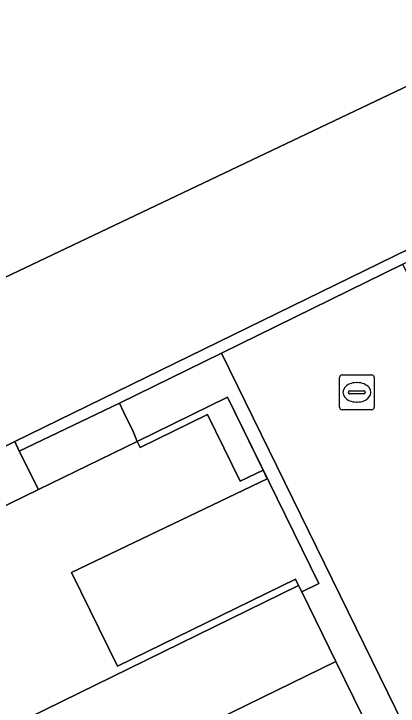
# Model space of a CAD drawing. Extents: x 160455 to 162082, y 388339 to 389736.
# Drawn here: x 161071.29 to 161082.33, y 388870.84 to 388890.75 of the extents above; entities that cross this region are included whole.
import ezdxf

# ---------------------------------------------------------------- set-up
doc = ezdxf.new("R2010")
doc.units = 0
for name, color, linetype in [('IMGEO_Erf', 7, 'Continuous'), ('IMGEO_Muur', 7, 'Continuous'), ('IMGEO_Pand', 7, 'Continuous'), ('IMGEO_Pand_overbouw', 7, 'Continuous'), ('IMGEO_Parkeervlak_open', 7, 'Continuous'), ('IMGEO_Rijbaan_lokaal_open', 7, 'Continuous'), ('IMGEO_Rioolput', 7, 'Continuous'), ('IMGEO_Voetgangersgebied_open', 7, 'Continuous'), ('IMGEO_Voetpad_open', 7, 'Continuous')]:
    doc.layers.add(name, color=color, linetype=linetype)

msp = doc.modelspace()

# ---------------------------------------------------------------- linework, layer by layer
at = {"layer": 'IMGEO_Erf'}
for points in [[(161080.049, 388874.364), (161077.429, 388879.729), (161074.832, 388878.454), (161074.92, 388878.274), (161076.848, 388879.225), (161077.794, 388877.304), (161078.453, 388877.622), (161078.57, 388877.38), (161072.941, 388874.68), (161074.261, 388871.986), (161079.38, 388874.493), (161079.472, 388874.306), (161079.56, 388874.125)], [(161080.543, 388872.12), (161075.422, 388869.616), (161076.72, 388866.961), (161081.84, 388869.465)]]:
    msp.add_lwpolyline(points, close=True, dxfattribs=at)
at = {"layer": 'IMGEO_Muur'}
msp.add_lwpolyline([(161077.256, 388880.995), (161082.469, 388883.552), (161087.184, 388885.864), (161087.042, 388886.136), (161086.849, 388886.042), (161076.749, 388881.104), (161071.313, 388878.446), (161071.443, 388878.171), (161074.319, 388879.555)], close=True, dxfattribs=at)
at = {"layer": 'IMGEO_Pand'}
for points in [[(161079.472, 388874.306), (161079.38, 388874.493), (161074.261, 388871.986), (161072.941, 388874.68), (161078.57, 388877.38), (161078.453, 388877.622), (161077.794, 388877.304), (161076.848, 388879.225), (161074.92, 388878.274), (161074.832, 388878.454), (161071.994, 388877.069), (161061.347, 388871.872), (161063.383, 388867.719), (161063.895, 388866.675)], [(161079.472, 388874.306), (161063.895, 388866.675), (161064.867, 388864.691), (161066.358, 388861.651), (161081.931, 388869.279), (161081.84, 388869.465), (161076.72, 388866.961), (161075.422, 388869.616), (161080.543, 388872.12), (161079.56, 388874.125)]]:
    msp.add_lwpolyline(points, close=True, dxfattribs=at)
at = {"layer": 'IMGEO_Pand_overbouw'}
for points in [[(161078.453, 388877.622), (161078.457, 388877.624), (161077.429, 388879.729), (161074.832, 388878.454), (161074.92, 388878.274), (161076.848, 388879.225), (161077.794, 388877.304)], [(161078.575, 388877.382), (161078.57, 388877.38), (161072.941, 388874.68), (161074.261, 388871.986), (161079.38, 388874.493), (161079.472, 388874.306), (161079.56, 388874.125), (161080.049, 388874.364)], [(161080.543, 388872.12), (161075.422, 388869.616), (161076.72, 388866.961), (161081.84, 388869.465)]]:
    msp.add_lwpolyline(points, close=True, dxfattribs=at)
at = {"layer": 'IMGEO_Parkeervlak_open'}
msp.add_lwpolyline([(161085.023, 388889.833), (161068.844, 388882.13), (161068.874, 388882.082), (161070.749, 388878.17), (161071.313, 388878.446), (161076.749, 388881.104), (161086.849, 388886.042)], close=True, dxfattribs=at)
at = {"layer": 'IMGEO_Rijbaan_lokaal_open'}
for points in [[(161068.179, 388905.883), (161068.276, 388905.655), (161071.407, 388899.358), (161069.164, 388898.255), (161069.887, 388896.777), (161071.29, 388893.91), (161070.631, 388893.593), (161070.753, 388893.358), (161064.755, 388890.424), (161068.599, 388882.532), (161068.844, 388882.13), (161085.023, 388889.833), (161086.153, 388890.371), (161083.103, 388896.411)], [(161090.764, 388866.697), (161082.469, 388883.552), (161077.256, 388880.995), (161100.006, 388834.482), (161105.012, 388836.932), (161106.245, 388834.416), (161108.744, 388835.625), (161097.653, 388858.301), (161096.551, 388860.737), (161096.73, 388860.823)], [(161100.006, 388834.482), (161077.256, 388880.995), (161074.319, 388879.555), (161074.449, 388879.285), (161074.714, 388878.733), (161074.832, 388878.454), (161077.429, 388879.729), (161080.049, 388874.364), (161079.56, 388874.125), (161080.543, 388872.12), (161081.84, 388869.465)]]:
    msp.add_lwpolyline(points, dxfattribs=at)
at = {"layer": 'IMGEO_Rioolput'}
for p, q in [((161080.645, 388879.438), (161080.645, 388880.29)), ((161080.72, 388880.364), (161081.572, 388880.364)), ((161081.646, 388880.29), (161081.646, 388879.438)), ((161081.133, 388880.144), (161081.158, 388880.144)), ((161080.904, 388879.858), (161080.904, 388879.87)), ((161080.947, 388879.907), (161081.345, 388879.907)), ((161081.388, 388879.87), (161081.388, 388879.858)), ((161081.342, 388879.821), (161080.944, 388879.821)), ((161081.156, 388879.584), (161081.131, 388879.584)), ((161081.572, 388879.364), (161080.72, 388879.364))]:
    msp.add_line(p, q, dxfattribs=at)
for points in [[(161080.645, 388879.438), (161080.645, 388880.29)], [(161080.72, 388880.364), (161081.572, 388880.364)], [(161081.646, 388880.29), (161081.646, 388879.438)], [(161081.572, 388879.364), (161080.72, 388879.364)]]:
    msp.add_lwpolyline(points, dxfattribs=at)
for centre, radius, start, end in [((161080.722, 388880.288), 0.0765, 91.552, 178.448), ((161080.722, 388880.288), 0.0765, 91.552, 178.448), ((161081.57, 388880.288), 0.0765, 1.552, 88.448), ((161081.57, 388880.288), 0.0765, 1.552, 88.448), ((161080.944, 388879.867), 0.0403, 85.8775, 175.7526), ((161080.941, 388879.857), 0.0366, 178.938, 274.7102), ((161081.345, 388879.864), 0.043, 264.8664, 352.4533), ((161081.349, 388879.869), 0.0386, 1.7309, 96.639), ((161080.722, 388879.44), 0.0765, 181.552, 268.448), ((161080.722, 388879.44), 0.0765, 181.552, 268.448), ((161081.57, 388879.44), 0.0765, 271.552, 358.448), ((161081.57, 388879.44), 0.0765, 271.552, 358.448)]:
    msp.add_arc(centre, radius, start, end, dxfattribs=at)
for centre, major_axis, ratio, start_param, end_param in [((161081.132, 388879.864), (-0.387, 0.002), 0.722429, 4.712389, 7.853982), ((161081.157, 388879.864), (-0.39, 0.002), 0.717154, 1.570796, 4.712389)]:
    msp.add_ellipse(centre, major_axis=major_axis, ratio=ratio, start_param=start_param, end_param=end_param, dxfattribs=at)
at = {"layer": 'IMGEO_Voetgangersgebied_open'}
msp.add_lwpolyline([(161024.557, 388845.477), (161040.679, 388853.319), (161039.373, 388855.998), (161039.679, 388856.145), (161043.591, 388858.046), (161061.917, 388867.003), (161063.383, 388867.719), (161061.347, 388871.872), (161071.994, 388877.069), (161071.443, 388878.171), (161071.313, 388878.446), (161070.749, 388878.17), (161068.874, 388882.082), (161068.844, 388882.13), (161068.599, 388882.532), (161064.755, 388890.424), (161044.564, 388880.547), (161049.922, 388869.552), (161036.467, 388862.968), (161033.714, 388868.627), (161030.82, 388874.567)], dxfattribs=at)
at = {"layer": 'IMGEO_Voetpad_open'}
msp.add_lwpolyline([(161074.832, 388878.454), (161074.714, 388878.733), (161074.449, 388879.285), (161074.319, 388879.555), (161071.443, 388878.171), (161071.994, 388877.069)], close=True, dxfattribs=at)

doc.saveas('drawing.dxf')
